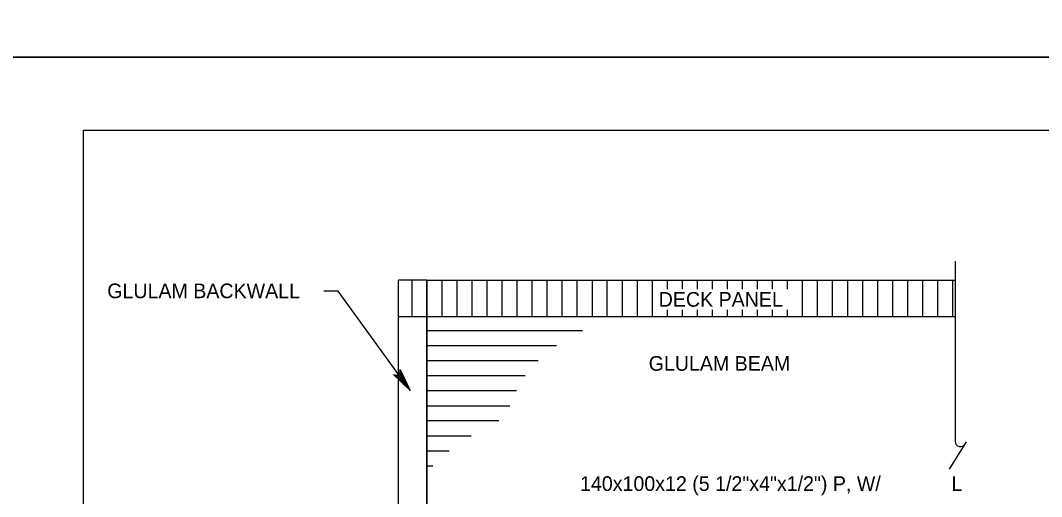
# Model space of a CAD drawing. Extents: x 638263 to 640360, y 293683 to 298655.
# Drawn here: x 639303.6 to 639512.7, y 297751.4 to 297849 of the extents above; entities that cross this region are included whole.
import ezdxf

# ---------------------------------------------------------------- set-up
doc = ezdxf.new("R2010")
doc.units = 0
for name, color, linetype in [('2', 7, 'Continuous'), ('3', 7, 'Continuous'), ('4', 7, 'Continuous'), ('5', 7, 'Continuous'), ('7', 7, 'Continuous'), ('PLT-BNDY', 7, 'Continuous')]:
    doc.layers.add(name, color=color, linetype=linetype)

msp = doc.modelspace()

# ---------------------------------------------------------------- linework, layer by layer
at = {"layer": '2'}
for p, q in [((639316.46, 297262.46), (639316.46, 297826.46)), ((639316.46, 297826.46), (640102.46, 297826.46))]:
    msp.add_line(p, q, dxfattribs=at)
at = {"layer": '3'}
for p, q in [((639368.63, 297793.53), (639365.68, 297793.53)), ((639383.39, 297773.17), (639368.63, 297793.53))]:
    msp.add_line(p, q, dxfattribs=at)
msp.add_lwpolyline([(639383.39, 297773.17), (639379.95, 297776.43), (639380.36, 297776.29), (639380.72, 297776.32), (639381, 297776.46), (639381.22, 297776.69), (639381.37, 297777.02), (639381.36, 297777.46), (639383.39, 297773.17), (639381.37, 297777.02), (639381.22, 297776.69), (639383.39, 297773.17), (639381, 297776.46), (639380.72, 297776.32), (639383.39, 297773.17), (639380.36, 297776.29)], dxfattribs=at)
at = {"layer": '5'}
for p, q in [((639494.98, 297799.65), (639494.98, 297762.74)), ((639381.02, 297718.33), (639381.02, 297795.75)), ((639386.78, 297795.75), (639381.02, 297795.75)), ((639383.71, 297795.75), (639383.71, 297788.32)), ((639386.78, 297718.33), (639386.78, 297795.75)), ((639386.78, 297795.75), (639386.78, 297788.32)), ((639386.78, 297795.75), (639494.98, 297795.75)), ((639389.86, 297795.75), (639389.86, 297788.32)), ((639392.94, 297795.75), (639392.94, 297788.32)), ((639396.01, 297795.75), (639396.01, 297788.32)), ((639399.09, 297795.75), (639399.09, 297788.32)), ((639402.16, 297795.75), (639402.16, 297788.32)), ((639405.24, 297795.75), (639405.24, 297788.32)), ((639408.31, 297795.75), (639408.31, 297788.32)), ((639411.39, 297795.75), (639411.39, 297788.32)), ((639414.47, 297795.75), (639414.47, 297788.32)), ((639417.54, 297795.75), (639417.54, 297788.32)), ((639420.62, 297795.75), (639420.62, 297788.32)), ((639423.69, 297795.75), (639423.69, 297788.32)), ((639426.77, 297795.75), (639426.77, 297788.32)), ((639429.85, 297795.75), (639429.85, 297788.32)), ((639432.92, 297795.75), (639432.92, 297788.32)), ((639436, 297795.75), (639436, 297793.93)), ((639439.07, 297795.75), (639439.07, 297793.93)), ((639442.15, 297795.75), (639442.15, 297793.93)), ((639445.22, 297795.75), (639445.22, 297793.93)), ((639448.3, 297795.75), (639448.3, 297793.93)), ((639451.37, 297795.75), (639451.37, 297793.93)), ((639454.45, 297795.75), (639454.45, 297793.93)), ((639457.53, 297795.75), (639457.53, 297793.93)), ((639460.6, 297795.75), (639460.6, 297793.93)), ((639463.68, 297795.75), (639463.68, 297788.32)), ((639466.75, 297795.75), (639466.75, 297788.32)), ((639469.83, 297795.75), (639469.83, 297788.32)), ((639472.91, 297795.75), (639472.91, 297788.32)), ((639475.98, 297795.75), (639475.98, 297788.32)), ((639479.06, 297795.75), (639479.06, 297788.32)), ((639482.13, 297795.75), (639482.13, 297788.32)), ((639485.21, 297795.75), (639485.21, 297788.32)), ((639488.29, 297795.75), (639488.29, 297788.32)), ((639491.36, 297795.75), (639491.36, 297788.32)), ((639494.44, 297795.75), (639494.44, 297788.32)), ((639436, 297789.72), (639436, 297788.32)), ((639439.07, 297789.72), (639439.07, 297788.32)), ((639442.15, 297789.72), (639442.15, 297788.32)), ((639445.22, 297789.72), (639445.22, 297788.32)), ((639448.3, 297789.72), (639448.3, 297788.32)), ((639451.37, 297789.72), (639451.37, 297788.32)), ((639454.45, 297789.72), (639454.45, 297788.32)), ((639457.53, 297789.72), (639457.53, 297788.32)), ((639460.6, 297789.72), (639460.6, 297788.32)), ((639381.02, 297788.32), (639494.98, 297788.32)), ((639386.78, 297788.32), (639386.78, 297718.33)), ((639497.25, 297762.66), (639493.73, 297757.06))]:
    msp.add_line(p, q, dxfattribs=at)
msp.add_arc((639496.05, 297762.74), 1.07, 180, 330, dxfattribs=at)
at = {"layer": '7'}
for p, q in [((639386.78, 297785.44), (639418.66, 297785.44)), ((639386.78, 297782.37), (639413.33, 297782.37)), ((639386.78, 297779.29), (639409.57, 297779.29)), ((639386.78, 297776.22), (639406.95, 297776.22)), ((639386.78, 297773.14), (639405.16, 297773.14)), ((639386.78, 297770.06), (639403.78, 297770.06)), ((639386.78, 297766.99), (639401.56, 297766.99)), ((639386.78, 297763.91), (639395.86, 297763.91)), ((639386.78, 297760.84), (639391.35, 297760.84)), ((639386.78, 297757.76), (639388, 297757.76))]:
    msp.add_line(p, q, dxfattribs=at)
at = {"layer": 'PLT-BNDY'}
for points in [[(639276.46, 298435.46), (640117.46, 298435.46), (640117.46, 297841.46), (639276.46, 297841.46)], [(639276.46, 297841.46), (640117.46, 297841.46), (640117.46, 297247.46), (639276.46, 297247.46)]]:
    msp.add_lwpolyline(points, close=True, dxfattribs=at)

# ---------------------------------------------------------------- texts
at = {"layer": '3'}
for s, p in [('GLULAM BACKWALL', (639321.36, 297792.07)), ('DECK PANEL', (639434.28, 297790.33)), ('GLULAM BEAM', (639432.23, 297777.21))]:
    msp.add_text(s, height=3, dxfattribs=at).set_placement(p)
at = {"layer": '4'}
for s, p in [('140x100x12 (5 1/2"x4"x1/2") P, W/', (639418.17, 297752.6)), ('L', (639494.22, 297752.57))]:
    msp.add_text(s, height=3, dxfattribs=at).set_placement(p)

doc.saveas('drawing.dxf')
